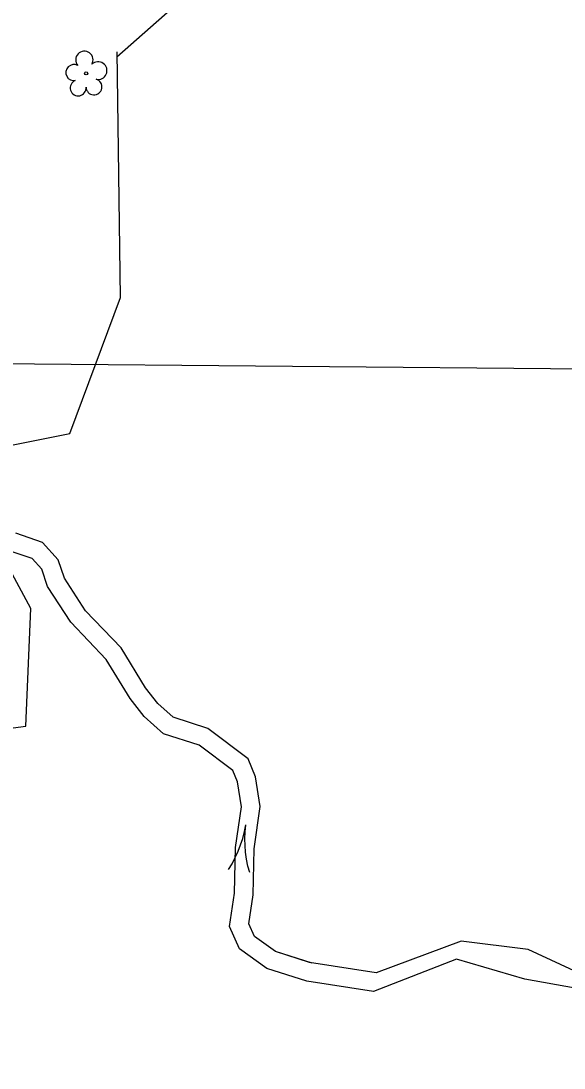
# Model space of a CAD drawing. Extents: x 472260 to 482161, y 489063 to 507124.
# Drawn here: x 474615 to 474731.1, y 503581.9 to 503805.9 of the extents above; entities that cross this region are included whole.
import ezdxf

# ---------------------------------------------------------------- set-up
doc = ezdxf.new("R2010")
doc.units = 0
for name, color, linetype in [('Exist Structure Minor Drop Inlet Cogo Number', 7, 'Continuous'), ('Prop Drainage Structure Drop Inlet Grate 2 Wide Slots and Flat Grates 840 20 Label', 7, 'Continuous'), ('Prop Drainage Structure Pipe RCP 24in Class III', 7, 'Continuous'), ('Prop Erosion Rip Rap Pad at Outlet Label', 7, 'Continuous'), ('Scratch_Level_7', 7, 'Continuous'), ('Scratch_Level_8', 7, 'Continuous')]:
    doc.layers.add(name, color=color, linetype=linetype)

msp = doc.modelspace()

# ---------------------------------------------------------------- linework, layer by layer
at = {"layer": 'Exist Structure Minor Drop Inlet Cogo Number'}
msp.add_line((474517.23, 503733.46), (475589.69, 503723.74), dxfattribs=at)
at = {"layer": 'Prop Drainage Structure Drop Inlet Grate 2 Wide Slots and Flat Grates 840 20 Label'}
msp.add_line((474628.92, 503794.67), (474628.92, 503794.67), dxfattribs=at)
msp.add_circle((474628.92, 503794.67), 0.326, dxfattribs=at)
for centre, radius, start, end in [((474628.53, 503797.55), 1.86, 330.1651, 219.7134), ((474626.31, 503794.83), 1.73, 62.6636, 279.3457), ((474631.47, 503795.26), 1.9, 257.1011, 134.1999), ((474627.21, 503791.55), 1.69, 111.5671, 6.231), ((474630.59, 503791.77), 1.7, 181.2822, 74.56)]:
    msp.add_arc(centre, radius, start, end, dxfattribs=at)
at = {"layer": 'Prop Drainage Structure Pipe RCP 24in Class III'}
for points in [[(474676.66, 503604.42), (474669.38, 503606.76), (474664.94, 503609.97), (474663.7, 503612.74), (474664.65, 503618.93), (474664.84, 503628.74), (474666.14, 503637.81), (474665.14, 503644.16), (474663.54, 503648.03), (474654.93, 503654.53), (474647.51, 503656.93), (474644.26, 503659.85), (474641.59, 503663.22), (474636.4, 503671.74), (474628.8, 503679.71), (474624.26, 503686.64), (474622.94, 503690.62), (474619.61, 503694.3), (474613.87, 503696.28)], [(474676.08, 503600.47), (474667.56, 503603.13), (474661.73, 503607.36), (474659.57, 503612.17), (474660.65, 503619.27), (474660.84, 503629.06), (474662.1, 503637.78), (474661.26, 503643.07), (474660.26, 503645.5), (474653.06, 503650.94), (474645.47, 503653.39), (474641.34, 503657.1), (474638.3, 503660.92), (474633.2, 503669.3), (474625.65, 503677.22), (474620.63, 503684.88), (474619.41, 503688.57), (474617.34, 503690.85), (474613.28, 503692.25)], [(474841.95, 503519.22), (474828.15, 503525.32), (474812.53, 503523.33), (474793.51, 503532.82), (474778.81, 503552.07), (474767.33, 503560.28), (474757.3, 503581.41), (474742.63, 503594.3), (474735.29, 503601.71), (474723.46, 503607.23), (474709.13, 503608.98), (474690.95, 503602.21), (474676.66, 503604.42)], [(474841.09, 503516.59), (474828.1, 503522), (474809.41, 503519.82), (474791.27, 503528.92), (474774.22, 503551.36), (474765.26, 503557.3), (474754.12, 503579.78), (474740.42, 503591.99), (474733.47, 503598.97), (474722.74, 503600.88), (474708.09, 503605.12), (474690.35, 503598.26), (474676.08, 503600.47)]]:
    msp.add_lwpolyline(points, dxfattribs=at)
at = {"layer": 'Prop Erosion Rip Rap Pad at Outlet Label'}
msp.add_line((474635.49, 503798.18), (474675.29, 503833.53), dxfattribs=at)
msp.add_lwpolyline([(474546.56, 503674.1), (474588.78, 503651.41), (474616.02, 503654.98), (474617.1, 503680.16), (474599.62, 503712.48), (474625.42, 503717.64), (474636.29, 503746.71), (474635.55, 503799.27)], dxfattribs=at)
at = {"layer": 'Scratch_Level_7'}
msp.add_lwpolyline([(474677.27, 503604.28), (474669.38, 503606.76), (474664.94, 503609.97), (474663.7, 503612.74), (474664.65, 503618.93), (474664.84, 503628.74), (474666.14, 503637.81), (474665.14, 503644.16), (474663.54, 503648.03), (474654.93, 503654.53), (474647.51, 503656.93), (474644.26, 503659.85), (474641.59, 503663.22), (474636.4, 503671.74), (474628.8, 503679.71), (474624.26, 503686.64), (474622.94, 503690.62), (474619.61, 503694.3), (474613.87, 503696.28)], dxfattribs=at)
at = {"layer": 'Scratch_Level_8'}
msp.add_line((474662.34, 503628.94), (474662.34, 503628.94), dxfattribs=at)
for points in [[(474659.36, 503624.32), (474660.15, 503625.56), (474660.81, 503626.9), (474661.44, 503628.24), (474661.95, 503629.59), (474662.4, 503631), (474662.77, 503632.45), (474663.06, 503633.89)], [(474663.89, 503623.66), (474663.49, 503625.07), (474663.23, 503626.55), (474663, 503628.01), (474662.9, 503629.45), (474662.87, 503630.93), (474662.92, 503632.43), (474663.06, 503633.89)]]:
    msp.add_lwpolyline(points, dxfattribs=at)

doc.saveas('drawing.dxf')
